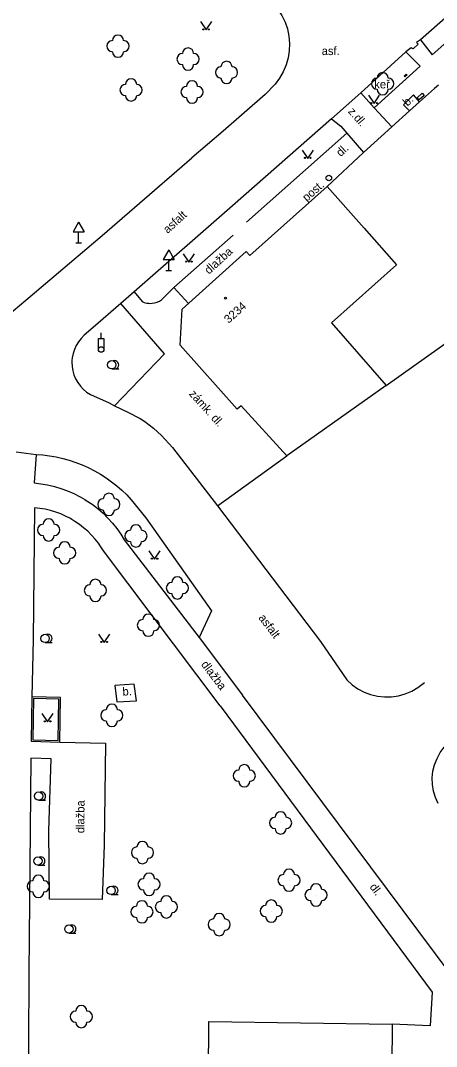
# Model space of a CAD drawing. Extents: x -584400 to -581602, y -1210894 to -1208793.
# Drawn here: x -582441.3 to -582404, y -1209795.7 to -1209703.6 of the extents above; entities that cross this region are included whole.
import ezdxf

# ---------------------------------------------------------------- set-up
doc = ezdxf.new("R2010")
doc.units = 0
for name, color, linetype in [('BUDOVY_MĚŘ', 7, 'Continuous'), ('OBVOD_PILÍŘE', 7, 'Continuous'), ('POMOC_POPIS', 7, 'Continuous'), ('ROZHRANÍ_PLOCH', 7, 'Continuous'), ('ZELEŇ', 7, 'Continuous'), ('ZN_BUDOV', 7, 'Continuous'), ('ZN_DOPLŇKOVÉ', 7, 'Continuous'), ('ZN_KULTUR', 7, 'Continuous'), ('Č_POPIS_EVID', 7, 'Continuous')]:
    doc.layers.add(name, color=color, linetype=linetype)

msp = doc.modelspace()

# ---------------------------------------------------------------- linework, layer by layer
at = {"layer": 'BUDOVY_MĚŘ'}
for points in [[(-582420.77, -1209724.71), (-582413.83, -1209718.5)], [(-582410.52, -1209722.24), (-582413.83, -1209718.5)], [(-582410.52, -1209722.24), (-582407.62, -1209725.53), (-582413.45, -1209730.73)], [(-582426.85, -1209729.52), (-582421.1, -1209724.34)], [(-582420.77, -1209724.71), (-582421.1, -1209724.34)], [(-582427.03, -1209732.76), (-582426.85, -1209729.52)], [(-582413.45, -1209730.73), (-582408.54, -1209736.37)], [(-582427.03, -1209732.76), (-582421.9, -1209738.5)], [(-582408.54, -1209736.37), (-582417.46, -1209742.67)], [(-582421.56, -1209738.19), (-582421.9, -1209738.5)], [(-582417.46, -1209742.67), (-582421.56, -1209738.19)], [(-582424.56, -1209812.68), (-582424.44, -1209793.42)], [(-582424.44, -1209793.42), (-582408.01, -1209793.68)], [(-582408.01, -1209793.68), (-582408.16, -1209812.79)]]:
    msp.add_lwpolyline(points, dxfattribs=at)
at = {"layer": 'OBVOD_PILÍŘE'}
for points in [[(-582406.92, -1209708.6), (-582406.73, -1209708.42)], [(-582406.86, -1209708.67), (-582406.92, -1209708.6)], [(-582406.66, -1209708.49), (-582406.86, -1209708.67)], [(-582406.73, -1209708.42), (-582406.66, -1209708.49)], [(-582405.74, -1209710.55), (-582405.3, -1209710.15)], [(-582405.58, -1209710.74), (-582405.74, -1209710.55)], [(-582405.13, -1209710.34), (-582405.58, -1209710.74)], [(-582405.3, -1209710.15), (-582405.13, -1209710.34)]]:
    msp.add_lwpolyline(points, dxfattribs=at)
at = {"layer": 'ROZHRANÍ_PLOCH'}
for points in [[(-582389.61, -1209691.4), (-582405.46, -1209705.34)], [(-582404.4, -1209706.7), (-582388.51, -1209692.59)], [(-582418.67, -1209702.12), (-582418.25, -1209702.62), (-582417.9, -1209703.17), (-582417.61, -1209703.76), (-582417.4, -1209704.38), (-582417.27, -1209705.03), (-582417.21, -1209705.68), (-582417.23, -1209706.33), (-582417.34, -1209706.98), (-582417.52, -1209707.61), (-582417.78, -1209708.22), (-582418.11, -1209708.78), (-582418.51, -1209709.32)], [(-582405.46, -1209705.34), (-582405.8, -1209705.59)], [(-582405.46, -1209705.34), (-582404.4, -1209706.7)], [(-582405.8, -1209705.59), (-582405.67, -1209705.75), (-582406.12, -1209706.17), (-582406.28, -1209706.08), (-582406.77, -1209706.42)], [(-582406.77, -1209706.42), (-582410.82, -1209710.1)], [(-582406.77, -1209706.42), (-582405.49, -1209707.72), (-582409.62, -1209711.44), (-582410.82, -1209710.1)], [(-582418.51, -1209709.32), (-582419.38, -1209710.27)], [(-582419.38, -1209710.27), (-582423.15, -1209713.55)], [(-582410.82, -1209710.1), (-582413.44, -1209712.44)], [(-582405.53, -1209710.91), (-582406.08, -1209710.3), (-582406.98, -1209711.18), (-582406.44, -1209711.72)], [(-582408.04, -1209713.16), (-582409.62, -1209711.44)], [(-582413.44, -1209712.44), (-582422.31, -1209720.25)], [(-582413.44, -1209712.44), (-582412.6, -1209713.11), (-582412.06, -1209713.72)], [(-582423.15, -1209713.55), (-582425.97, -1209715.95)], [(-582412.06, -1209713.72), (-582421.08, -1209721.72)], [(-582412.06, -1209713.72), (-582410.56, -1209715.46)], [(-582458.89, -1209735.77), (-582456.25, -1209735.82), (-582455.37, -1209735.75), (-582454.48, -1209735.65), (-582453.6, -1209735.51), (-582452.72, -1209735.34), (-582451.84, -1209735.13), (-582450.98, -1209734.88), (-582450.12, -1209734.6), (-582449.27, -1209734.28), (-582448.44, -1209733.93), (-582447.62, -1209733.54), (-582447.47, -1209733.47), (-582446.81, -1209733.13), (-582446.03, -1209732.68), (-582445.27, -1209732.2), (-582444.54, -1209731.69), (-582443.82, -1209731.16), (-582443.14, -1209730.61), (-582440.88, -1209728.7), (-582434.01, -1209722.9), (-582425.97, -1209715.95)], [(-582422.31, -1209720.25), (-582431.16, -1209727.97), (-582432.34, -1209729.01), (-582434.82, -1209731.17), (-582435.62, -1209731.86), (-582435.89, -1209732.14), (-582436.14, -1209732.44), (-582436.34, -1209732.77), (-582436.51, -1209733.13), (-582436.63, -1209733.5), (-582436.71, -1209733.88), (-582436.73, -1209734.11), (-582436.74, -1209734.27), (-582436.72, -1209734.66), (-582436.66, -1209735.04), (-582436.55, -1209735.42), (-582436.4, -1209735.77), (-582436.21, -1209736.11), (-582435.97, -1209736.43), (-582435.71, -1209736.71), (-582435.41, -1209736.96), (-582435.08, -1209737.17), (-582433.4, -1209737.93), (-582432.9, -1209738.18), (-582431.71, -1209738.77), (-582430.6, -1209739.34), (-582430.2, -1209739.61), (-582429.81, -1209739.9), (-582429.42, -1209740.2), (-582429.06, -1209740.52), (-582428.7, -1209740.85), (-582428.36, -1209741.2), (-582428.03, -1209741.56), (-582427.72, -1209741.93), (-582423.68, -1209747.16), (-582414.44, -1209759.32)], [(-582431.16, -1209727.97), (-582430.44, -1209728.82), (-582430.24, -1209728.91), (-582430.01, -1209728.97), (-582429.87, -1209728.99), (-582429.78, -1209729), (-582429.54, -1209728.99), (-582429.31, -1209728.96), (-582429.09, -1209728.89), (-582428.88, -1209728.79), (-582428.69, -1209728.67), (-582427.58, -1209727.57), (-582422.26, -1209722.87)], [(-582427.58, -1209727.57), (-582426.28, -1209729.01)], [(-582432.9, -1209738.18), (-582428.43, -1209733.54), (-582432.34, -1209729.01)], [(-582441.73, -1209742.31), (-582439.93, -1209742.56), (-582439.34, -1209742.6), (-582438.75, -1209742.67), (-582438.15, -1209742.78), (-582437.56, -1209742.91), (-582436.97, -1209743.07), (-582436.39, -1209743.26), (-582435.9, -1209743.45), (-582435.82, -1209743.48), (-582435.26, -1209743.73), (-582434.71, -1209744.01), (-582434.18, -1209744.32), (-582433.67, -1209744.65), (-582433.17, -1209745), (-582432.7, -1209745.38), (-582432.25, -1209745.77), (-582431.81, -1209746.19), (-582431.41, -1209746.62), (-582430.11, -1209748.23), (-582424.2, -1209756.57), (-582425.3, -1209758.99), (-582421.43, -1209764.14)], [(-582439.93, -1209742.56), (-582440.11, -1209745.11), (-582439.51, -1209745.18), (-582438.91, -1209745.28), (-582438.31, -1209745.42), (-582437.72, -1209745.6), (-582437.13, -1209745.81), (-582436.55, -1209746.06), (-582435.99, -1209746.35), (-582435.57, -1209746.59), (-582435.44, -1209746.67), (-582434.92, -1209747.02), (-582434.42, -1209747.41), (-582433.94, -1209747.82), (-582433.5, -1209748.26), (-582433.08, -1209748.72), (-582432.7, -1209749.2), (-582432.35, -1209749.7), (-582432.03, -1209750.21), (-582425.3, -1209758.99)], [(-582423.68, -1209747.16), (-582417.46, -1209742.67)], [(-582423.44, -1209765.12), (-582433.82, -1209751.33), (-582434.07, -1209750.92), (-582434.35, -1209750.52), (-582434.65, -1209750.14), (-582434.97, -1209749.78), (-582435.31, -1209749.44), (-582435.68, -1209749.13), (-582436.06, -1209748.83), (-582436.46, -1209748.56), (-582436.73, -1209748.39), (-582436.87, -1209748.31), (-582437.3, -1209748.09), (-582437.74, -1209747.89), (-582438.19, -1209747.72), (-582438.66, -1209747.58), (-582439.13, -1209747.47), (-582439.6, -1209747.39), (-582440.08, -1209747.33), (-582440.21, -1209759.17), (-582440.32, -1209764.29)], [(-582414.44, -1209759.32), (-582412.07, -1209762.78)], [(-582432.88, -1209763.27), (-582432.71, -1209764.74), (-582430.94, -1209764.65), (-582431.15, -1209763.17), (-582432.88, -1209763.27)], [(-582412.07, -1209762.78), (-582411.6, -1209763.21), (-582411.08, -1209763.57), (-582410.52, -1209763.87), (-582409.93, -1209764.09), (-582409.32, -1209764.23), (-582408.69, -1209764.3), (-582408.06, -1209764.29), (-582407.43, -1209764.2), (-582406.82, -1209764.02), (-582406.24, -1209763.78), (-582405.69, -1209763.46), (-582405.1, -1209763)], [(-582399.81, -1209793.14), (-582421.43, -1209764.14)], [(-582423.44, -1209765.12), (-582404.41, -1209790.81)], [(-582403.87, -1209773.88), (-582404.12, -1209773.33), (-582404.29, -1209772.76), (-582404.39, -1209772.17), (-582404.4, -1209771.57), (-582404.34, -1209770.97), (-582404.19, -1209770.39), (-582403.97, -1209769.83), (-582403.68, -1209769.3), (-582403.32, -1209768.82), (-582402.9, -1209768.39), (-582402.31, -1209767.95)], [(-582437.83, -1209768.38), (-582433.72, -1209768.46), (-582433.85, -1209777.62), (-582434.01, -1209782.48), (-582438.75, -1209782.44), (-582438.8, -1209776.31), (-582438.59, -1209769.87), (-582440.42, -1209769.81), (-582440.61, -1209789.09), (-582440.67, -1209801.77), (-582440.96, -1209814), (-582430.28, -1209813.89), (-582418.52, -1209814.08)], [(-582404.41, -1209790.81), (-582404.59, -1209793.81), (-582408.01, -1209793.68)]]:
    msp.add_lwpolyline(points, dxfattribs=at)
at = {"layer": 'ZELEŇ'}
for centre in [(-582432.6, -1209705.92), (-582426.31, -1209707.08), (-582422.86, -1209708.28), (-582431.42, -1209709.85), (-582425.95, -1209710.03), (-582408.85, -1209709.29), (-582433.42, -1209747.04), (-582438.82, -1209749.32), (-582430.99, -1209749.86), (-582437.38, -1209751.38), (-582434.62, -1209754.75), (-582427.27, -1209754.53), (-582429.87, -1209757.87), (-582433.15, -1209765.96), (-582421.27, -1209771.38), (-582418.01, -1209775.61), (-582430.4, -1209778.27), (-582417.25, -1209780.75), (-582439.75, -1209781.3), (-582429.81, -1209781.12), (-582414.82, -1209782.08), (-582430.45, -1209783.59), (-582428.25, -1209783.15), (-582418.85, -1209783.52), (-582423.52, -1209784.73), (-582435.89, -1209792.99)]:
    msp.add_circle(centre, 0.0005, dxfattribs=at)
for centre, start, end in [((-582433.1, -1209705.92), 89.99999, 269.99999), ((-582432.6, -1209705.42), 0, 179.99999), ((-582432.1, -1209705.92), 270, 89.99999), ((-582426.31, -1209706.58), 0, 179.99999), ((-582432.6, -1209706.42), 179.99999, 359.99999), ((-582426.81, -1209707.08), 89.99999, 269.99999), ((-582425.81, -1209707.08), 270, 89.99999), ((-582422.86, -1209707.78), 0, 179.99999), ((-582426.31, -1209707.58), 179.99999, 359.99999), ((-582423.36, -1209708.28), 89.99999, 269.99999), ((-582422.36, -1209708.28), 270, 89.99999), ((-582431.42, -1209709.35), 0, 179.99999), ((-582425.95, -1209709.53), 0, 179.99999), ((-582422.86, -1209708.78), 179.99999, 359.99999), ((-582409.35, -1209709.29), 89.99999, 269.99999), ((-582408.85, -1209708.79), 0, 179.99999), ((-582408.35, -1209709.29), 270, 89.99999), ((-582431.92, -1209709.85), 89.99999, 269.99999), ((-582430.92, -1209709.85), 270, 89.99999), ((-582426.45, -1209710.03), 89.99999, 269.99999), ((-582425.45, -1209710.03), 270, 89.99999), ((-582408.85, -1209709.79), 179.99999, 359.99999), ((-582431.42, -1209710.35), 179.99999, 359.99999), ((-582425.95, -1209710.53), 179.99999, 359.99999), ((-582433.92, -1209747.04), 89.99999, 269.99999), ((-582433.42, -1209746.54), 0, 179.99999), ((-582432.92, -1209747.04), 270, 89.99999), ((-582433.42, -1209747.54), 179.99999, 359.99999), ((-582438.82, -1209748.82), 0, 179.99999), ((-582439.32, -1209749.32), 89.99999, 269.99999), ((-582438.32, -1209749.32), 270, 89.99999), ((-582431.49, -1209749.86), 89.99999, 269.99999), ((-582430.99, -1209749.36), 0, 179.99999), ((-582430.49, -1209749.86), 270, 89.99999), ((-582438.82, -1209749.82), 179.99999, 359.99999), ((-582437.38, -1209750.88), 0, 179.99999), ((-582430.99, -1209750.36), 179.99999, 359.99999), ((-582437.88, -1209751.38), 89.99999, 269.99999), ((-582436.88, -1209751.38), 270, 89.99999), ((-582437.38, -1209751.88), 179.99999, 359.99999), ((-582434.62, -1209754.25), 0, 179.99999), ((-582427.77, -1209754.53), 89.99999, 269.99999), ((-582427.27, -1209754.03), 0, 179.99999), ((-582426.77, -1209754.53), 270, 89.99999), ((-582435.12, -1209754.75), 89.99999, 269.99999), ((-582434.12, -1209754.75), 270, 89.99999), ((-582427.27, -1209755.03), 179.99999, 359.99999), ((-582434.62, -1209755.25), 179.99999, 359.99999), ((-582429.87, -1209757.37), 0, 179.99999), ((-582430.37, -1209757.87), 89.99999, 269.99999), ((-582429.37, -1209757.87), 270, 89.99999), ((-582429.87, -1209758.37), 179.99999, 359.99999), ((-582433.15, -1209765.46), 0, 179.99999), ((-582433.65, -1209765.96), 89.99999, 269.99999), ((-582432.65, -1209765.96), 270, 89.99999), ((-582433.15, -1209766.46), 179.99999, 359.99999), ((-582421.27, -1209770.88), 0, 179.99999), ((-582421.77, -1209771.38), 89.99999, 269.99999), ((-582420.77, -1209771.38), 270, 89.99999), ((-582421.27, -1209771.88), 179.99999, 359.99999), ((-582418.51, -1209775.61), 89.99999, 269.99999), ((-582418.01, -1209775.11), 0, 179.99999), ((-582417.51, -1209775.61), 270, 89.99999), ((-582418.01, -1209776.11), 179.99999, 359.99999), ((-582430.9, -1209778.27), 89.99999, 269.99999), ((-582430.4, -1209777.77), 0, 179.99999), ((-582429.9, -1209778.27), 270, 89.99999), ((-582430.4, -1209778.77), 179.99999, 359.99999), ((-582417.25, -1209780.25), 0, 179.99999), ((-582440.25, -1209781.3), 89.99999, 269.99999), ((-582439.75, -1209780.8), 0, 179.99999), ((-582439.25, -1209781.3), 270, 89.99999), ((-582430.31, -1209781.12), 89.99999, 269.99999), ((-582429.81, -1209780.62), 0, 179.99999), ((-582429.31, -1209781.12), 270, 89.99999), ((-582417.75, -1209780.75), 89.99999, 269.99999), ((-582416.75, -1209780.75), 270, 89.99999), ((-582439.75, -1209781.8), 179.99999, 359.99999), ((-582429.81, -1209781.62), 179.99999, 359.99999), ((-582417.25, -1209781.25), 179.99999, 359.99999), ((-582415.32, -1209782.08), 89.99999, 269.99999), ((-582414.82, -1209781.58), 0, 179.99999), ((-582414.32, -1209782.08), 270, 89.99999), ((-582430.45, -1209783.09), 0, 179.99999), ((-582428.75, -1209783.15), 89.99999, 269.99999), ((-582428.25, -1209782.65), 0, 179.99999), ((-582427.75, -1209783.15), 270, 89.99999), ((-582418.85, -1209783.02), 0, 179.99999), ((-582414.82, -1209782.58), 179.99999, 359.99999), ((-582430.95, -1209783.59), 89.99999, 269.99999), ((-582429.95, -1209783.59), 270, 89.99999), ((-582428.25, -1209783.65), 179.99999, 359.99999), ((-582419.35, -1209783.52), 89.99999, 269.99999), ((-582418.35, -1209783.52), 270, 89.99999), ((-582430.45, -1209784.09), 179.99999, 359.99999), ((-582424.02, -1209784.73), 89.99999, 269.99999), ((-582423.52, -1209784.23), 0, 179.99999), ((-582423.02, -1209784.73), 270, 89.99999), ((-582418.85, -1209784.02), 179.99999, 359.99999), ((-582423.52, -1209785.23), 179.99999, 359.99999), ((-582436.39, -1209792.99), 89.99999, 269.99999), ((-582435.89, -1209792.49), 0, 179.99999), ((-582435.39, -1209792.99), 270, 89.99999), ((-582435.89, -1209793.49), 179.99999, 359.99999)]:
    msp.add_arc(centre, 0.5, start, end, dxfattribs=at)
at = {"layer": 'ZN_BUDOV'}
msp.add_circle((-582422.95, -1209728.54), 0.0875, dxfattribs=at)
at = {"layer": 'ZN_DOPLŇKOVÉ'}
for p, q in [((-582436.13, -1209721.704), (-582436.63, -1209722.57)), ((-582436.13, -1209721.704), (-582435.63, -1209722.57)), ((-582436.63, -1209722.57), (-582435.63, -1209722.57)), ((-582436.13, -1209723.57), (-582436.13, -1209722.57)), ((-582436.38, -1209723.57), (-582435.88, -1209723.57)), ((-582428.05, -1209724.194), (-582428.55, -1209725.06)), ((-582428.05, -1209724.194), (-582427.55, -1209725.06)), ((-582428.55, -1209725.06), (-582427.55, -1209725.06)), ((-582428.05, -1209726.06), (-582428.05, -1209725.06)), ((-582428.3, -1209726.06), (-582427.8, -1209726.06)), ((-582434.11, -1209732.14), (-582434.11, -1209731.64))]:
    msp.add_line(p, q, dxfattribs=at)
for points in [[(-582404.21, -1209709.73), (-582405.53, -1209710.91), (-582406.44, -1209711.72), (-582408.04, -1209713.16)], [(-582403.83, -1209709.43), (-582404.21, -1209709.73)], [(-582408.04, -1209713.16), (-582410.56, -1209715.46)], [(-582410.56, -1209715.46), (-582413.83, -1209718.5)], [(-582408.54, -1209736.37), (-582391.58, -1209724.31), (-582389.89, -1209726.09), (-582388.36, -1209724.72)], [(-582434.36, -1209733.14), (-582434.36, -1209732.14), (-582433.86, -1209732.14), (-582433.86, -1209733.14)], [(-582440.32, -1209764.29), (-582440.38, -1209768.29), (-582437.83, -1209768.38), (-582437.77, -1209764.37), (-582440.32, -1209764.29)], [(-582440.17, -1209764.45), (-582440.23, -1209768.15), (-582437.98, -1209768.23), (-582437.92, -1209764.51), (-582440.17, -1209764.45)]]:
    msp.add_lwpolyline(points, dxfattribs=at)
for centre, radius in [((-582413.681, -1209717.75), 0.25), ((-582413.681, -1209717.75), 0.0005), ((-582434.11, -1209733.14), 0.25), ((-582434.11, -1209733.14), 0.005)]:
    msp.add_circle(centre, radius, dxfattribs=at)
at = {"layer": 'ZN_KULTUR'}
for p, q in [((-582433.16, -1209734.885), (-582432.535, -1209734.885)), ((-582439.14, -1209759.435), (-582438.515, -1209759.435)), ((-582439.72, -1209773.585), (-582439.095, -1209773.585)), ((-582439.78, -1209779.405), (-582439.155, -1209779.405)), ((-582433.22, -1209782.045), (-582432.595, -1209782.045)), ((-582437, -1209785.505), (-582436.375, -1209785.505))]:
    msp.add_line(p, q, dxfattribs=at)
for points in [[(-582425.19, -1209703.72), (-582424.69, -1209704.47), (-582424.19, -1209703.72)], [(-582410.12, -1209710.33), (-582409.62, -1209711.08), (-582409.12, -1209710.33)], [(-582416.07, -1209715.24), (-582415.57, -1209715.99), (-582415.07, -1209715.24)], [(-582426.74, -1209724.55), (-582426.24, -1209725.3), (-582425.74, -1209724.55)], [(-582429.82, -1209751.2), (-582429.32, -1209751.95), (-582428.82, -1209751.2)], [(-582434.34, -1209758.67), (-582433.84, -1209759.42), (-582433.34, -1209758.67)], [(-582439.42, -1209765.8), (-582438.92, -1209766.55), (-582438.42, -1209765.8)]]:
    msp.add_lwpolyline(points, dxfattribs=at)
for centre, radius in [((-582424.94, -1209704.42), 0.05), ((-582424.44, -1209704.42), 0.05), ((-582409.87, -1209711.03), 0.05), ((-582409.37, -1209711.03), 0.05), ((-582415.82, -1209715.94), 0.05), ((-582415.32, -1209715.94), 0.05), ((-582426.49, -1209725.25), 0.05), ((-582425.99, -1209725.25), 0.05), ((-582433.16, -1209734.51), 0.375), ((-582429.57, -1209751.9), 0.05), ((-582429.07, -1209751.9), 0.05), ((-582439.14, -1209759.06), 0.375), ((-582434.09, -1209759.37), 0.05), ((-582433.59, -1209759.37), 0.05), ((-582439.17, -1209766.5), 0.05), ((-582438.67, -1209766.5), 0.05), ((-582439.72, -1209773.21), 0.375), ((-582439.78, -1209779.03), 0.375), ((-582433.22, -1209781.67), 0.375), ((-582437, -1209785.13), 0.375)]:
    msp.add_circle(centre, radius, dxfattribs=at)
for centre in [(-582432.91, -1209734.51), (-582438.89, -1209759.06), (-582439.47, -1209773.21), (-582439.53, -1209779.03), (-582432.97, -1209781.67), (-582436.75, -1209785.13)]:
    msp.add_arc(centre, 0.375, 249.49437, 109.04743, dxfattribs=at)

# ---------------------------------------------------------------- texts
at = {"layer": 'POMOC_POPIS'}
msp.add_text('asf.', height=0.75, dxfattribs=at).set_placement((-582414.32, -1209706.72))
for s, rotation, p in [('b.', 44.35627, (-582406.61, -1209711.36)), ('z.dl.', 310.7636, (-582412, -1209711.81)), ('dl.', 42.91248, (-582412.61, -1209715.88)), ('post.', 41.57038, (-582415.66, -1209719.91)), ('asfalt', 42.19112, (-582428.14, -1209722.77)), ('dlažba', 42.19112, (-582424.44, -1209726.43)), ('zámk. dl.', 312.11927, (-582426.27, -1209737.16)), ('asfalt', 307.23005, (-582420.03, -1209757.22)), ('dlažba', 306.92323, (-582425.18, -1209761.4)), ('b.', 2.91085, (-582432.18, -1209764.2)), ('dlažba', 89.54792, (-582435.62, -1209776.54)), ('dl.', 306.9489, (-582410.06, -1209781.37))]:
    msp.add_text(s, height=0.75, rotation=rotation, dxfattribs=at).set_placement(p)
at = {"layer": 'ZELEŇ'}
msp.add_text('keř', height=0.75, dxfattribs=at).set_placement((-582409.6, -1209709.71))
at = {"layer": 'Č_POPIS_EVID'}
msp.add_text('3234', height=0.75, rotation=42.015, dxfattribs=at).set_placement((-582422.67, -1209730.84))

doc.saveas('drawing.dxf')
